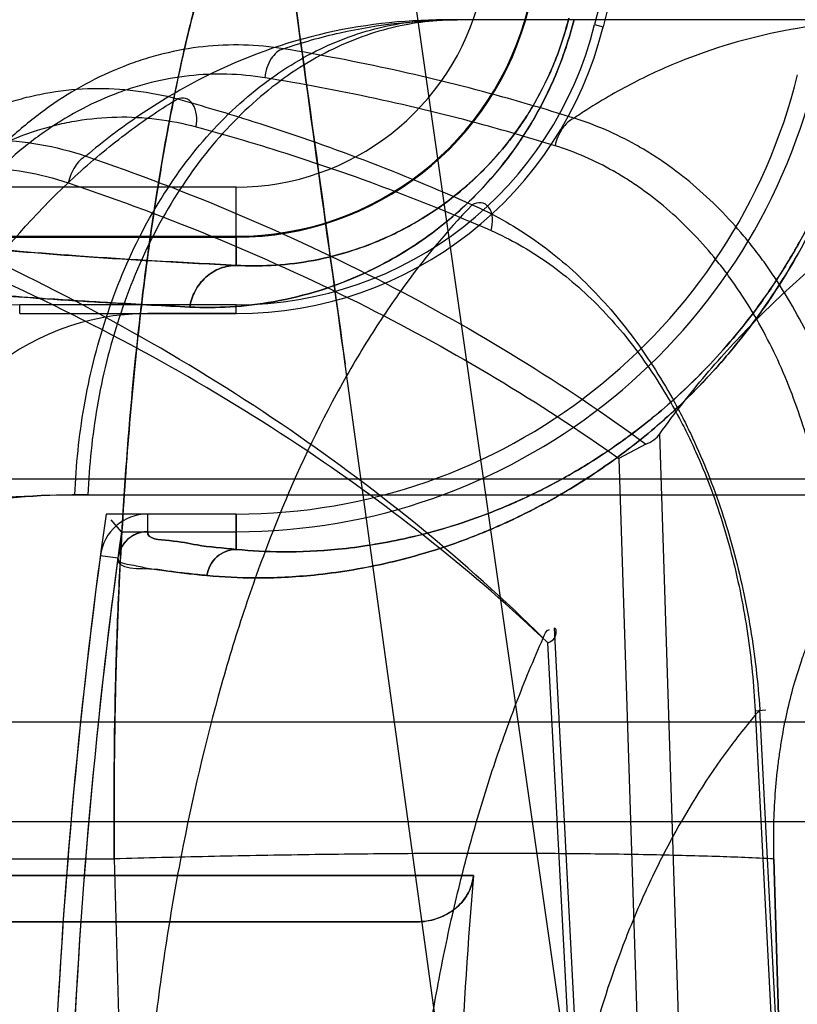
# Model space of a CAD drawing. Header units: millimetres. Extents: x 0 to 297, y 0 to 210.
# Tile 417 of 446: x 242.2617 to 242.3315, y 161.2522 to 161.3406. Entities that reach past the tile are written whole.
import ezdxf

# ---------------------------------------------------------------- set-up
doc = ezdxf.new("R2010")
doc.units = ezdxf.units.MM
doc.header["$LTSCALE"] = 16.335
doc.layers.get('0').update_dxf_attribs({"linetype": 'CONTINUOUS'})
for name, color, linetype in [('AXES_REF', 7, 'CONTINUOUS'), ('INTFCLR_1', 7, 'CONTINUOUS'), ('INTFCLR_144815', 7, 'CONTINUOUS'), ('INTFCLR_72935', 7, 'CONTINUOUS')]:
    doc.layers.add(name, color=color, linetype=linetype)

msp = doc.modelspace()

# ---------------------------------------------------------------- linework, layer by layer
at = {"color": 7, "linetype": 'Continuous'}
for radius in [8.7262453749, 8.7255, 8.6696226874]:
    msp.add_circle((241.415033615, 154.4105885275), radius, dxfattribs=at)
msp.add_arc((241.415033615, 154.4105885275), 8.64, 278.2771290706, 261.7228709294, dxfattribs=at)
at = {"layer": 'AXES_REF', "color": 9, "linetype": 'Continuous'}
msp.add_arc((241.415033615, 154.4105885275), 7.9600610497, 94.4118118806, 85.5881881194, dxfattribs=at)
at = {"layer": 'INTFCLR_1', "color": 9, "linetype": 'Continuous'}
for p, q in [((242.2811095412, 161.3255784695), (242.2535887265, 161.3255784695)), ((242.2811095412, 161.3185468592), (242.2811095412, 161.3255784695)), ((242.2523789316, 161.3210805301), (242.2811095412, 161.3210791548)), ((242.2731468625, 161.2946235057), (242.2731467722, 161.2962104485)), ((242.2811095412, 161.293034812), (242.2811095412, 161.2962104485)), ((242.2688977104, 161.2924921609), (242.2704706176, 161.2922815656)), ((242.3024022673, 161.2637564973), (242.2408329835, 161.2637564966)), ((242.0977852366, 161.2595885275), (242.2973413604, 161.2595885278))]:
    msp.add_line(p, q, dxfattribs=at)
at = {"layer": 'INTFCLR_1', "color": 6, "linetype": 'Continuous'}
for p, q in [((242.2811095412, 161.3142104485), (242.273146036, 161.3142104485)), ((242.2811095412, 161.2962104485), (242.2731468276, 161.2962104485)), ((242.2731468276, 161.2946235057), (242.2811095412, 161.2946235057))]:
    msp.add_line(p, q, dxfattribs=at)
at = {"layer": 'INTFCLR_1', "color": 9, "linetype": 'Continuous'}
for centre, radius, start, end in [((242.7832852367, 161.2235885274), 0.5439220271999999, 136.3898582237, 175.7650415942), ((242.2811095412, 161.3481563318), 0.0225778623, 270.0000000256, 346.068623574), ((242.2811095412, 161.3481563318), 0.0270771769, 270.0000000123, 346.0686236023)]:
    msp.add_arc(centre, radius, start, end, dxfattribs=at)
at = {"layer": 'INTFCLR_1', "color": 6, "linetype": 'Continuous'}
for centre, radius, start, end in [((242.7832852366, 161.2235885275), 0.5394259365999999, 137.2913519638, 169.1014109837), ((242.7832852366, 161.2235885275), 0.4834490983, 138.8345507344, 166.0686236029), ((242.2811095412, 161.3481563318), 0.0339458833, 270.0000002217, 346.0686238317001), ((242.2811095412, 161.3481563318), 0.0535328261, 269.9999999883, 346.0686236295), ((242.2811095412, 161.3481563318), 0.0519458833, 270.0000003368, 346.0686220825), ((242.2731470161, 161.2919232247), 0.0222872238, 90.0025200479, 172.3711763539), ((242.2731470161, 161.2919232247), 0.0042872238, 90.00251033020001, 172.374073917), ((242.2731470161, 161.2919232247), 0.0027002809, 90.0032602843, 172.3740664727), ((242.7832852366, 161.2235885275), 0.5189819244, 172.3704884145, 183.9851791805), ((242.7832852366, 161.2235885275), 0.5173949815, 172.3704828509, 183.9926675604), ((242.7832852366, 161.2235885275), 0.4825576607, 175.2251899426, 179.4664088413)]:
    msp.add_arc(centre, radius, start, end, dxfattribs=at)
at = {"layer": 'INTFCLR_1', "color": 9, "linetype": 'Continuous'}
for points, knots in [([(242.2769239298, 161.3148015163), (242.2781350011, 161.3147407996), (242.2806604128, 161.314752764), (242.2845898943, 161.315218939), (242.2880093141, 161.3160578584), (242.2908654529, 161.3170641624), (242.2931369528, 161.318050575), (242.2954786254, 161.3192848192), (242.2978814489, 161.3208103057), (242.3003327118, 161.3226834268), (242.3028197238, 161.3249847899), (242.3048385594, 161.3272857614), (242.3064267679, 161.3294414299), (242.3076274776, 161.3313054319), (242.3087685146, 161.3333673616), (242.309814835, 161.3356219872), (242.3107316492, 161.3380567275), (242.3112252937, 161.3397563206), (242.3114425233, 161.3406320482)], [0, 0, 0, 0, 0.0779033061, 0.1618667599, 0.253680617, 0.3034199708, 0.3562896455, 0.4126322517, 0.4733102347, 0.5389302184, 0.6105590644, 0.6906636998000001, 0.7351564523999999, 0.7824908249, 0.8330084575, 0.8864378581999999, 0.9420335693, 1, 1, 1, 1]), ([(242.2811095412, 161.318546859), (242.2821524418, 161.3184866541), (242.2843287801, 161.318481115), (242.2877190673, 161.3188605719), (242.2906736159, 161.3195667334), (242.2931431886, 161.3204222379), (242.2951094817, 161.3212642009), (242.2971363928, 161.3223209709), (242.2992184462, 161.3236305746), (242.3013429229, 161.3252418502), (242.3034998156, 161.3272252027), (242.3052503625, 161.3292103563), (242.3066278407, 161.3310715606), (242.3076689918, 161.332681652), (242.308658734, 161.3344641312), (242.3095659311, 161.3364137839), (242.3103604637, 161.3385198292), (242.3107879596, 161.3399901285), (242.3109758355, 161.3407478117)], [0, 0, 0, 0, 0.0776846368, 0.1614602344, 0.2531489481, 0.3029013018, 0.3556901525, 0.4120655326, 0.4727178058, 0.5383906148, 0.6100777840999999, 0.6902787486, 0.7347779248, 0.7821808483, 0.8327613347, 0.8862761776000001, 0.9419483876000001, 1, 1, 1, 1]), ([(242.2784752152, 161.2906853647), (242.2799169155, 161.2905446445), (242.2831328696, 161.2903924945), (242.288461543, 161.2906626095), (242.2947937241, 161.2916932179), (242.3006511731, 161.2934332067), (242.3050513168, 161.2952696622), (242.3078106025, 161.2966191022), (242.3108079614, 161.2982472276), (242.314726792, 161.3007409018), (242.3186042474, 161.3037902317), (242.3217827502, 161.3067384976), (242.3242793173, 161.3093506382), (242.3267850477, 161.3123367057), (242.3292701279, 161.3157550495), (242.331677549, 161.3196553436), (242.3339274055, 161.3240722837), (242.3358950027, 161.3289539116), (242.3369298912, 161.332417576), (242.3373720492, 161.3342000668)], [0, 0, 0, 0, 0.0546088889, 0.1211683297, 0.2007950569, 0.2959181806, 0.3507413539, 0.380380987, 0.4116808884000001, 0.4792976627, 0.5552209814, 0.5972744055, 0.6426583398, 0.6913478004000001, 0.7441210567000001, 0.8018425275, 0.8639600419, 0.9307654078, 1, 1, 1, 1]), ([(242.2811095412, 161.2930348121), (242.282476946, 161.2928964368), (242.2855273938, 161.2927370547), (242.2905853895, 161.2929775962), (242.2965987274, 161.293939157), (242.3021641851, 161.2955789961), (242.3063467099, 161.2973151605), (242.3089693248, 161.2985924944), (242.3118190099, 161.3001340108), (242.3155438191, 161.3024969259), (242.3192311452, 161.3053890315), (242.3222533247, 161.3081864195), (242.3246278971, 161.3106659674), (242.3270108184, 161.3135009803), (242.3293745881, 161.3167475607), (242.3316641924, 161.3204523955), (242.3338039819, 161.3246488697), (242.3356748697, 161.329287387), (242.3366587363, 161.3325788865), (242.337078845, 161.3342727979)], [0, 0, 0, 0, 0.054551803, 0.1210381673, 0.2006278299, 0.2957140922, 0.3505402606, 0.3802099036, 0.4114671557, 0.4791025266, 0.5550208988, 0.5971000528, 0.6424803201, 0.6911977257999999, 0.7439878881, 0.8017400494, 0.8638847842, 0.9307288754, 1, 1, 1, 1]), ([(242.2811095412, 161.3185468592), (242.2785795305, 161.3186737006), (242.2738868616, 161.3189250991), (242.2674052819, 161.3193349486), (242.2620408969, 161.3197482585), (242.2578014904, 161.3201566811), (242.2547020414, 161.3205672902), (242.2530151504, 161.3208816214), (242.2523789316, 161.3210805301)], [0, 0, 0, 0, 0.2632404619, 0.488345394, 0.6748526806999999, 0.8223794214, 0.9307304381, 1, 1, 1, 1]), ([(242.2811095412, 161.318546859), (242.2806314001, 161.3185439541), (242.2796296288, 161.3183559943), (242.2783051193, 161.3175405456), (242.277339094, 161.3162933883), (242.2770062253, 161.3152973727), (242.2769239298, 161.3148015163)], [0, 0, 0, 0, 0.236248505, 0.4913452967, 0.7516516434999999, 1, 1, 1, 1]), ([(242.2475335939, 161.3175105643), (242.2484126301, 161.317120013), (242.2500960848, 161.3168934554), (242.2524962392, 161.3165414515), (242.2548103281, 161.3162939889), (242.257504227, 161.3160383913), (242.2608205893, 161.3157696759), (242.2650786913, 161.3154689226), (242.270547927, 161.3151338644), (242.2746303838, 161.3149165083), (242.2769239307, 161.3148015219)], [0, 0, 0, 0, 0.0976424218, 0.1690009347, 0.2472990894, 0.3335584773, 0.4437851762, 0.5850020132, 0.7668876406, 1, 1, 1, 1]), ([(242.2811095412, 161.293034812), (242.2799344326, 161.2931495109), (242.2777546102, 161.2933187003), (242.2755988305, 161.2938729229), (242.273050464, 161.2939314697), (242.2731468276, 161.2946235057)], [0, 0, 0, 0, 0.4333569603, 0.7435471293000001, 1, 1, 1, 1]), ([(242.2811095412, 161.2930348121), (242.2804844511, 161.2930328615), (242.2791875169, 161.2925416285), (242.2785577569, 161.2913115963), (242.2784752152, 161.2906853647)], [0, 0, 0, 0, 0.4973921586, 1, 1, 1, 1]), ([(242.2704706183, 161.2922815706), (242.2704089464, 161.2918211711), (242.2719085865, 161.2916427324), (242.2731434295, 161.2913154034), (242.2748727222, 161.2910888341), (242.2766342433, 161.2908705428), (242.2778623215, 161.2907451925), (242.2784752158, 161.2906853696)], [0, 0, 0, 0, 0.1692720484, 0.3441949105, 0.5522383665, 0.7755946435, 1, 1, 1, 1])]:
    msp.add_open_spline(points, degree=3, knots=knots, dxfattribs=at)
at = {"layer": 'INTFCLR_1', "color": 6, "linetype": 'Continuous'}
msp.add_open_spline([(242.2973413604, 161.2595885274), (242.2979353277, 161.2595885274), (242.299104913, 161.2597708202), (242.300624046, 161.2605482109), (242.3018968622, 161.2618437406), (242.3023435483, 161.2630535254), (242.3024022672, 161.2637564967)], degree=3, knots=[0, 0, 0, 0, 0.2492807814, 0.4872369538, 0.7039441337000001, 1, 1, 1, 1], dxfattribs=at)
at = {"layer": 'INTFCLR_144815', "color": 9, "linetype": 'Continuous'}
for p, q in [((242.3784480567, 160.7740740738), (242.215237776, 161.9152143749)), ((243.3624388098, 161.3405885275), (242.2998029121, 161.3405885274)), ((242.3727039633, 160.7167535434), (242.2908841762, 161.3096670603)), ((242.3222253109, 161.2075519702), (242.3191579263, 161.3034266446)), ((242.3154821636, 161.3011941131), (242.3185364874, 161.2055885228)), ((243.4618767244, 161.2993567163), (242.1883356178, 161.2993567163)), ((242.2666078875, 161.2979436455), (243.4021428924, 161.2979436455)), ((242.3096522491, 161.2859637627), (242.3137630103, 161.2075519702)), ((242.3132465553, 161.2055885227), (242.3090987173, 161.2846398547)), ((242.3277129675, 161.2785468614), (242.3286762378, 161.2786344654)), ((242.3317940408, 161.2075519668), (242.3281339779, 161.2786410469)), ((242.3277129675, 161.2785468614), (242.3314727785, 161.2055885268)), ((242.4638268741, 161.277509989), (241.9971391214, 161.2775099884)), ((242.0061387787, 161.2685885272), (242.5178666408, 161.2685885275)), ((242.2201910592, 161.2652408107), (242.2701470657, 161.2652408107)), ((242.2701470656, 161.2652408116), (242.2709775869, 161.2351472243))]:
    msp.add_line(p, q, dxfattribs=at)
at = {"layer": 'INTFCLR_144815', "color": 6, "linetype": 'Continuous'}
for p, q in [((242.3179022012, 161.302489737), (242.3154821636, 161.3011941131)), ((242.3302908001, 161.2351472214), (242.3294059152, 161.2652414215)), ((242.3294059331, 161.2652408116), (242.3302908, 161.235147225))]:
    msp.add_line(p, q, dxfattribs=at)
at = {"layer": 'INTFCLR_144815', "color": 9, "linetype": 'Continuous'}
msp.add_arc((242.2935278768, 161.2955885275), 0.07200000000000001, 3.000000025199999, 90.0000000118, dxfattribs=at)
at = {"layer": 'INTFCLR_144815', "color": 6, "linetype": 'Continuous'}
msp.add_arc((242.3170360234, 161.3049606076), 0.0026182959, 289.3181802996, 324.1364454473, dxfattribs=at)
at = {"layer": 'INTFCLR_144815', "color": 7, "linetype": 'Continuous'}
for points, knots in [([(242.2908841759, 161.3096670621), (242.2891762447, 161.3220437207), (242.2858140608, 161.3464414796), (242.2808757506, 161.3823812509), (242.2761380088, 161.4169675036), (242.2715559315, 161.4505257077), (242.2670851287, 161.4833835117), (242.2627051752, 161.5156985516), (242.2584841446, 161.5469744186), (242.2544693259, 161.5768616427), (242.2506415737, 161.6055020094), (242.2469658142, 161.6331622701), (242.2434394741, 161.6598712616), (242.2401314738, 161.685112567), (242.237096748, 161.7084605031), (242.2344050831, 161.7293574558), (242.232024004, 161.7480229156), (242.2299576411, 161.7643877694), (242.2281356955, 161.7789755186), (242.2265350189, 161.7919388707), (242.2251223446, 161.8035209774), (242.223893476, 161.8137273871), (242.2228002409, 161.8229268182), (242.2218283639, 161.8312203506), (242.2209575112, 161.8387668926), (242.2202102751, 161.845343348), (242.2195370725, 161.8513629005), (242.2189270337, 161.8569135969), (242.2183792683, 161.8619942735), (242.2179031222, 161.8664978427), (242.2174742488, 161.8706379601), (242.2170867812, 161.8744638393), (242.2167436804, 161.8779358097), (242.2164400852, 161.881086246), (242.2161689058, 161.8839781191), (242.2159265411, 161.8866425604), (242.2157094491, 161.8891062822), (242.2155165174, 161.8913743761), (242.2153452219, 161.8934703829), (242.2152017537, 161.895300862), (242.2150780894, 161.8969488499), (242.2149653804, 161.8985238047), (242.2148633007, 161.9000341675), (242.214774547, 161.9014392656), (242.2147024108, 161.9026683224), (242.2146291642, 161.9040203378), (242.214555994, 161.9055505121), (242.2144894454, 161.9073180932), (242.2144505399, 161.90893803), (242.2144410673, 161.9104428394), (242.2144614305, 161.9117210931), (242.2145252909, 161.9130415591), (242.2146533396, 161.9140373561), (242.2148622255, 161.9152419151), (242.2152377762, 161.9152143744)], [0, 0, 0, 0, 0.0613827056, 0.1209989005, 0.1782309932, 0.2328916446, 0.2873999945, 0.3411487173, 0.3931069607, 0.4424512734, 0.4893034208, 0.5350680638, 0.5795406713, 0.6216633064, 0.6601388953, 0.6952138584, 0.7251780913, 0.7525853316, 0.7762526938, 0.7974044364, 0.8167578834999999, 0.8335772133, 0.8479106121, 0.8622726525, 0.8746020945, 0.8852327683, 0.8947906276, 0.9043604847, 0.9126674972, 0.9198966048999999, 0.9266098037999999, 0.9331167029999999, 0.9387892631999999, 0.9437506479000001, 0.9486664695, 0.9530593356, 0.9568950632, 0.9608176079, 0.9642426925, 0.9672270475, 0.9698383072, 0.9723619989, 0.9749845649, 0.9772756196, 0.9792789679, 0.981033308, 0.9839277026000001, 0.9868057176, 0.9897212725, 0.9918956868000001, 0.9941773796, 0.9960744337, 0.9981499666, 1, 1, 1, 1]), ([(242.2497344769, 161.612275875), (242.2498244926, 161.6115997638), (242.2500107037, 161.6102017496), (242.2502668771, 161.6082791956), (242.250523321, 161.606355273), (242.2507582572, 161.6045932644), (242.2510076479, 161.6027234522), (242.2512689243, 161.6007651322), (242.2515665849, 161.5985349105), (242.2518910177, 161.5961050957), (242.2522449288, 161.5934556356), (242.2526410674, 161.5904914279), (242.2530754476, 161.5872428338), (242.2535546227, 161.5836612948), (242.254086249, 161.5796901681), (242.254681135, 161.5752497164), (242.2553494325, 161.5702652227), (242.2560842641, 161.5647892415), (242.2569104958, 161.5586381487), (242.2578313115, 161.5517902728), (242.2588658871, 161.5441055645), (242.2600256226, 161.535503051), (242.261320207, 161.5259133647), (242.2627653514, 161.5152232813), (242.2643927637, 161.5032034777), (242.2662168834, 161.4897533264), (242.2682456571, 161.4748208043), (242.2704959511, 161.4582876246), (242.2729988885, 161.4399312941), (242.2758007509, 161.4194228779), (242.278942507, 161.3964744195), (242.282492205, 161.3706026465), (242.2865153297, 161.3413501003), (242.2893685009, 161.3206469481), (242.290884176, 161.3096670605)], [0, 0, 0, 0, 0.0067002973, 0.0138545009, 0.0190528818, 0.0257668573, 0.0313165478, 0.0375834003, 0.0451746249, 0.0534191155, 0.0616642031, 0.0714324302, 0.08279650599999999, 0.09386036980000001, 0.1069287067, 0.1221543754, 0.1378702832, 0.1563313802, 0.176429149, 0.1988374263, 0.2242060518, 0.2525999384, 0.2841075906, 0.3192636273, 0.3585678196, 0.4032599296, 0.4525990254, 0.5066031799, 0.5671689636, 0.6345886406, 0.7099364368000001, 0.7947030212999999, 0.8911176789, 1, 1, 1, 1])]:
    msp.add_open_spline(points, degree=3, knots=knots, dxfattribs=at)
at = {"layer": 'INTFCLR_144815', "color": 9, "linetype": 'Continuous'}
for points, knots in [([(242.2701470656, 161.2652408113), (242.2700968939, 161.2707076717), (242.2701632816, 161.2788351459), (242.2705002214, 161.2882658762), (242.2707637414, 161.29352536), (242.2712126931, 161.3010117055), (242.2719232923, 161.3094473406), (242.2729024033, 161.3176506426), (242.2735103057, 161.3220400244), (242.2744155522, 161.3280021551), (242.2756237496, 161.3345588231), (242.2771130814, 161.3407981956), (242.2779775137, 161.3440022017), (242.279194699, 161.3481638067), (242.281085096, 161.353597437), (242.2836695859, 161.3589280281), (242.2858871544, 161.3622432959), (242.2879043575, 161.3646448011), (242.2901288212, 161.366453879), (242.2922939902, 161.3673005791), (242.2932067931, 161.3674810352), (242.293528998, 161.3675235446)], [0, 0, 0, 0, 0.1506996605, 0.2239767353, 0.2601115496, 0.2958554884, 0.4307081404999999, 0.4933728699, 0.5235648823, 0.5528510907, 0.6596044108, 0.7071994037, 0.7296342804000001, 0.7510727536, 0.8267184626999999, 0.8879818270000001, 0.9137337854, 0.9364231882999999, 0.9744262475, 0.9910414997, 1, 1, 1, 1]), ([(242.2945167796, 161.3675885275), (242.2928790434, 161.3675885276), (242.2890990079, 161.3661844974), (242.2861655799, 161.3627128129), (242.2842579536, 161.3597561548), (242.2827917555, 161.3571293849), (242.2810433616, 161.3532982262), (242.2791311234, 161.3480146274), (242.2776875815, 161.3430452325), (242.2765872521, 161.3386247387), (242.2754783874, 161.3336451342), (242.2742187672, 161.3268964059), (242.2731708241, 161.3197813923), (242.2724263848, 161.3136761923), (242.2717323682, 161.3070987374), (242.2710282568, 161.2985150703), (242.2705509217, 161.2897017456), (242.2702961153, 161.2823886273), (242.2701293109, 161.2748079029), (242.2701118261, 161.2690768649), (242.2701470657, 161.2652408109)], [0, 0, 0, 0, 0.0447683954, 0.1032005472, 0.1213211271, 0.1410891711, 0.1853432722, 0.2362765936, 0.2945595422, 0.3267150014, 0.3607913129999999, 0.4340002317, 0.5143214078, 0.5573399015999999, 0.6021191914, 0.6951105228, 0.7927308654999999, 0.8433596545, 0.8951349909, 1, 1, 1, 1]), ([(242.3507997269, 161.2993567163), (242.3506257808, 161.3035968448), (242.3496713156, 161.3122297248), (242.346350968, 161.3249514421), (242.3410101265, 161.3370993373), (242.33376543, 161.3479195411), (242.3249553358, 161.3567414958), (242.3150990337, 161.3630935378), (242.3048270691, 161.3667887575), (242.2978597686, 161.3675885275), (242.2945167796, 161.3675885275)], [0, 0, 0, 0, 0.1308834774, 0.2668605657, 0.4040067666, 0.5382363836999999, 0.666176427, 0.7858622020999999, 0.8968959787, 1, 1, 1, 1]), ([(242.2666078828, 161.2979436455), (242.2667104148, 161.3005921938), (242.2672717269, 161.3059776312), (242.2692250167, 161.3139185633), (242.2723664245, 161.3215020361), (242.2766283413, 161.3282609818), (242.281817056, 161.3337797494), (242.287629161, 161.3377625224), (242.2927966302, 161.3397366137), (242.2963810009, 161.3403848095), (242.2983514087, 161.3405598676), (242.2993220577, 161.3405885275), (242.2998029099, 161.3405885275)], [0, 0, 0, 0, 0.1339492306, 0.2727111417, 0.4118952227, 0.5469808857, 0.6743350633, 0.7920383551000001, 0.9000813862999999, 0.9509592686, 0.9756993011, 1, 1, 1, 1]), ([(242.2998029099, 161.3405885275), (242.2960260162, 161.3405885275), (242.2883491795, 161.3397061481), (242.280169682, 161.3365979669), (242.2750067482, 161.3337115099), (242.2715750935, 161.33152199), (242.2691389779, 161.3296651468), (242.2675935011, 161.3283619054)], [0, 0, 0, 0, 0.3224796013, 0.6526157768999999, 0.7390842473, 0.8273898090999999, 1, 1, 1, 1]), ([(242.3009502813, 161.3405885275), (242.2999809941, 161.3405885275), (242.2980035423, 161.3404704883), (242.293949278, 161.3397365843), (242.2887845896, 161.3377623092), (242.2829768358, 161.3337793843), (242.2777918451, 161.3282605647), (242.2735331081, 161.3215016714), (242.2703940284, 161.3139183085), (242.2684421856, 161.3059774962), (242.2678812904, 161.300592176), (242.2677788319, 161.2979436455)], [0, 0, 0, 0, 0.0489996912, 0.09985824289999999, 0.2078673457, 0.3255494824, 0.4528998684, 0.5879993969, 0.7272116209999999, 0.8660105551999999, 1, 1, 1, 1]), ([(242.2853607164, 161.3379980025), (242.2870195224, 161.3385705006), (242.2921107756, 161.3400183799), (242.2974209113, 161.3405885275), (242.3009502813, 161.3405885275)], [0, 0, 0, 0, 0.3320886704, 1, 1, 1, 1]), ([(242.3407972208, 161.3405885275), (242.3374884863, 161.3405885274), (242.3308707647, 161.34003565), (242.3228419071, 161.3377754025), (242.3175177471, 161.3353622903), (242.3145166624, 161.3337185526), (242.3127455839, 161.3326279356), (242.3117308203, 161.3319533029), (242.3114472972, 161.3317608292)], [0, 0, 0, 0, 0.3192726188, 0.6368806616, 0.7993954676, 0.8824224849, 0.9669332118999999, 1, 1, 1, 1]), ([(242.2853607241, 161.3379978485), (242.2829812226, 161.3383829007), (242.2792972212, 161.3384770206), (242.2751091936, 161.3377252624), (242.272744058, 161.3370567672), (242.2691916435, 161.3357976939), (242.265809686, 161.3339434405), (242.2627278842, 161.3316303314), (242.2606821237, 161.3299076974), (242.2582669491, 161.3275091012), (242.2560846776, 161.3248419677), (242.2544649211, 161.3225419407), (242.252129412, 161.3188644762), (242.2502095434, 161.314874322), (242.2487096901, 161.3106968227), (242.2478019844, 161.3077910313), (242.2465155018, 161.3025606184), (242.2459547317, 161.2979487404), (242.2458181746, 161.2948618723)], [0, 0, 0, 0, 0.1098685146, 0.1653265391, 0.1935295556, 0.2218009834, 0.3370645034, 0.3670847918, 0.397439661, 0.4588941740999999, 0.5219269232, 0.5542432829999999, 0.5870709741, 0.7204576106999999, 0.7546908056, 0.7893863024, 0.8591629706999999, 1, 1, 1, 1]), ([(242.2853607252, 161.3379978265), (242.2848997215, 161.3378894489), (242.2842710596, 161.3372791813), (242.2838265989, 161.3363006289), (242.2836945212, 161.3356981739), (242.283661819, 161.3353967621)], [0, 0, 0, 0, 0.4376106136, 0.7198416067, 1, 1, 1, 1]), ([(242.3114472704, 161.3317607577), (242.3093297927, 161.3324323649), (242.3007543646, 161.3349798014), (242.291994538, 161.3369032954), (242.2853607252, 161.3379978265)], [0, 0, 0, 0, 0.2483454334, 1, 1, 1, 1]), ([(242.283661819, 161.3353967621), (242.2814226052, 161.3357587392), (242.2779546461, 161.3358455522), (242.2740117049, 161.335137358), (242.2717830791, 161.3345073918), (242.2684324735, 161.3333215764), (242.2652417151, 161.3315747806), (242.2623302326, 161.3293979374), (242.2603960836, 161.3277758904), (242.258111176, 161.3255171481), (242.2560430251, 161.3230063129), (242.2545065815, 161.3208404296), (242.2522889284, 161.3173775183), (242.25045834, 161.3136206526), (242.249021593, 161.309685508), (242.2481490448, 161.3069488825), (242.2469051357, 161.3020230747), (242.2463449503, 161.2976776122), (242.2461937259, 161.2947676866)], [0, 0, 0, 0, 0.1096189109, 0.1650089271, 0.1931906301, 0.2214485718, 0.3367240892, 0.3667609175, 0.3971372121, 0.4586431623, 0.5217283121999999, 0.5540726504, 0.5869294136, 0.7204219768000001, 0.7546742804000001, 0.7893855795, 0.8591827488, 1, 1, 1, 1]), ([(242.3097483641, 161.3292844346), (242.3076304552, 161.3299427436), (242.2990505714, 161.3324404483), (242.2902930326, 161.3343245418), (242.283661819, 161.3353967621)], [0, 0, 0, 0, 0.2482161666, 1, 1, 1, 1]), ([(242.2346272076, 161.2904578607), (242.2346913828, 161.2936902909), (242.2351641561, 161.2985226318), (242.2364019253, 161.304013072), (242.2372984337, 161.3070601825), (242.2387962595, 161.3114287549), (242.2407568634, 161.3155940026), (242.2431828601, 161.3194088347), (242.2448719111, 161.3217838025), (242.2471606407, 161.3245181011), (242.2497073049, 161.3269411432), (242.251869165, 161.3286537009), (242.2551372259, 161.3309287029), (242.2587421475, 161.3326680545), (242.2625035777, 161.3337179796), (242.2650173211, 161.3342296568), (242.2694821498, 161.3346494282), (242.2733479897, 161.3341610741), (242.275812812, 161.3334944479)], [0, 0, 0, 0, 0.1415064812, 0.2113104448, 0.2461202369, 0.280468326, 0.4134509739, 0.4460433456, 0.4782975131, 0.5409537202, 0.6017877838, 0.6317837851, 0.6615815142, 0.7760743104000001, 0.8042398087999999, 0.8324475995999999, 0.8882424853, 1, 1, 1, 1]), ([(242.2267836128, 161.2126538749), (242.2270221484, 161.2164185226), (242.2274777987, 161.2220401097), (242.2282826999, 161.2294710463), (242.2291978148, 161.2366921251), (242.2305528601, 161.2454619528), (242.2325279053, 161.2556619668), (242.234466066, 161.2638869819), (242.235979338, 161.269481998), (242.2368785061, 161.2725949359), (242.2382260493, 161.2770660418), (242.240361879, 161.2834822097), (242.243526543, 161.2915983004), (242.2464092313, 161.2979378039), (242.2485541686, 161.3021317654), (242.2497955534, 161.3044213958), (242.2516255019, 161.3076687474), (242.254450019, 161.3122362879), (242.2596742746, 161.3194561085), (242.2647367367, 161.3249820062), (242.2693887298, 161.3289700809), (242.272228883, 161.3311768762), (242.2744009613, 161.3326379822), (242.2758127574, 161.3334944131)], [0, 0, 0, 0, 0.0839822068, 0.1255314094, 0.166399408, 0.2460266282, 0.3230456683, 0.3976498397, 0.43409919, 0.4520761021, 0.4697861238, 0.5380636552, 0.6025619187, 0.6636457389, 0.6930137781, 0.7074212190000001, 0.7216279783, 0.7760004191, 0.8268564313, 0.9199491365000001, 0.9418203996, 0.9632373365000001, 1, 1, 1, 1]), ([(242.2775117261, 161.3309834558), (242.2775668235, 161.3313425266), (242.2775846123, 161.3320551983), (242.2773057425, 161.3330223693), (242.276600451, 161.3336338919), (242.2760388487, 161.3335796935), (242.2758128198, 161.3334944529)], [0, 0, 0, 0, 0.2980497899, 0.5782504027, 0.8018042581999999, 1, 1, 1, 1]), ([(242.2758128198, 161.3334944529), (242.2780894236, 161.3328640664), (242.2870853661, 161.3301932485), (242.2958844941, 161.3268556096), (242.3022941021, 161.3239897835)], [0, 0, 0, 0, 0.2517502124, 1, 1, 1, 1]), ([(242.238442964, 161.2903636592), (242.2385347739, 161.2934196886), (242.2390238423, 161.2979848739), (242.2402341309, 161.3031683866), (242.2411026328, 161.306044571), (242.2425455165, 161.3101679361), (242.2444212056, 161.3140970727), (242.2467295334, 161.3176966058), (242.2483344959, 161.3199367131), (242.2505058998, 161.3225148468), (242.2529169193, 161.3248005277), (242.2549616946, 161.3264157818), (242.2580485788, 161.3285591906), (242.2614486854, 161.3302005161), (242.2649954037, 161.3311912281), (242.2673621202, 161.3316740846), (242.2715608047, 161.3320707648), (242.27519594, 161.3316117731), (242.2775117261, 161.3309834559)], [0, 0, 0, 0, 0.1417199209, 0.211646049, 0.2465180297, 0.2809284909, 0.4141483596, 0.4467938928, 0.4790964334, 0.5418307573, 0.6027188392, 0.6327299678, 0.6625316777, 0.7769212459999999, 0.8050295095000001, 0.8331654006, 0.8887756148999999, 1, 1, 1, 1]), ([(242.3114472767, 161.3317607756), (242.3110137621, 161.3315843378), (242.3104442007, 161.3310110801), (242.3099664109, 161.3301011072), (242.309802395, 161.3295571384), (242.3097483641, 161.3292844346)], [0, 0, 0, 0, 0.4541483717, 0.7302487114, 1, 1, 1, 1]), ([(242.3384721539, 161.2879979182), (242.3383626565, 161.2904721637), (242.3378776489, 161.2953823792), (242.3365819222, 161.3014004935), (242.3351255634, 161.3060407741), (242.3334193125, 161.3104682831), (242.3313128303, 161.3146547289), (242.3291074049, 161.3180435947), (242.3277596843, 161.3198709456), (242.325706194, 161.3224345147), (242.3230509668, 161.3251429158), (242.3200918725, 161.3274275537), (242.3183475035, 161.3285830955), (242.3157200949, 161.3301430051), (242.3133736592, 161.3311649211), (242.3114472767, 161.3317607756)], [0, 0, 0, 0, 0.136064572, 0.2704402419, 0.3373865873, 0.4030840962, 0.530994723, 0.593873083, 0.625029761, 0.6556978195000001, 0.774325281, 0.8321207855, 0.8608246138, 0.8892201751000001, 1, 1, 1, 1]), ([(242.2775117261, 161.3309834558), (242.2797878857, 161.3303657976), (242.2887777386, 161.3277502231), (242.2975782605, 161.3244796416), (242.3039930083, 161.3216688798)], [0, 0, 0, 0, 0.2519199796, 1, 1, 1, 1]), ([(242.2218674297, 161.2830826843), (242.221998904, 161.2865034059), (242.2225797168, 161.2916176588), (242.2239666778, 161.2974284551), (242.2249605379, 161.3006696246), (242.2266217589, 161.3053492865), (242.2291297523, 161.3105400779), (242.2327824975, 161.3158667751), (242.2358435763, 161.3194449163), (242.2392147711, 161.322573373), (242.2422722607, 161.3247821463), (242.2448394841, 161.3262746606), (242.2474448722, 161.327557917), (242.2508131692, 161.3288042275), (242.2543107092, 161.3295419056), (242.2571345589, 161.329807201), (242.2599555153, 161.3298577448), (242.2634870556, 161.3295140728), (242.2662412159, 161.3288136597), (242.2675935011, 161.3283619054)], [0, 0, 0, 0, 0.1377789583, 0.206061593, 0.2402336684, 0.2741707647, 0.4059257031, 0.4705534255, 0.5337519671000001, 0.5950390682, 0.6552457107, 0.6851158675, 0.7144741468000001, 0.7720589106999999, 0.8291580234, 0.8577649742, 0.886116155, 0.9426164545, 1, 1, 1, 1]), ([(242.3347032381, 161.2879037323), (242.334633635, 161.2902475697), (242.3342432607, 161.2948964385), (242.3330958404, 161.3005991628), (242.3317778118, 161.304992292), (242.3302215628, 161.3091776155), (242.3282822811, 161.3131346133), (242.3262396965, 161.3163379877), (242.3249889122, 161.3180639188), (242.3230821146, 161.3204842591), (242.3206079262, 161.323040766), (242.3178438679, 161.3251972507), (242.3162128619, 161.3262874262), (242.3137541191, 161.3277597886), (242.311554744, 161.328723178), (242.3097483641, 161.3292844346)], [0, 0, 0, 0, 0.1369216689, 0.2717695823, 0.338828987, 0.4045662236, 0.532378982, 0.5951349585, 0.6262153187, 0.6568011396, 0.775053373, 0.8326460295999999, 0.861249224, 0.8895477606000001, 1, 1, 1, 1]), ([(242.2675935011, 161.3283619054), (242.2671956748, 161.3281568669), (242.2666841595, 161.3275955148), (242.2662326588, 161.3267251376), (242.2660659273, 161.3262118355), (242.2660067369, 161.3259535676)], [0, 0, 0, 0, 0.4552778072, 0.7304648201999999, 1, 1, 1, 1]), ([(242.2675935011, 161.3283619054), (242.2767910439, 161.3252142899), (242.2942860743, 161.3178447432), (242.3104990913, 161.3079350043), (242.3179021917, 161.3024897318)], [0, 0, 0, 0, 0.514044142, 1, 1, 1, 1]), ([(242.222442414, 161.2829884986), (242.2226153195, 161.2862439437), (242.2232293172, 161.291105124), (242.224606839, 161.2966234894), (242.2255809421, 161.2996992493), (242.2271990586, 161.3041367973), (242.229615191, 161.3090557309), (242.2331087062, 161.3141035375), (242.2360267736, 161.3174911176), (242.2392298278, 161.3204538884), (242.2421297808, 161.3225459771), (242.2445617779, 161.3239592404), (242.247025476, 161.3251747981), (242.250206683, 161.3263561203), (242.2535080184, 161.3270558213), (242.2561704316, 161.3273099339), (242.2588262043, 161.3273603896), (242.2621480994, 161.3270412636), (242.2647368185, 161.3263796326), (242.2660067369, 161.3259535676)], [0, 0, 0, 0, 0.1383967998, 0.2069534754, 0.2412534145, 0.2753102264, 0.4074740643, 0.4722508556, 0.535550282, 0.5968850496, 0.6570763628, 0.6869117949, 0.7162142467, 0.7736285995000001, 0.8304669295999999, 0.8589069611, 0.8870712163, 0.9431353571, 1, 1, 1, 1]), ([(242.2660067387, 161.3259535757), (242.2751951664, 161.3228705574), (242.2923558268, 161.3157952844), (242.3083086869, 161.3062900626), (242.3154825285, 161.3011943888)], [0, 0, 0, 0, 0.5241312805, 1, 1, 1, 1]), ([(242.302294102, 161.3239897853), (242.2999750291, 161.3215796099), (242.2966631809, 161.3175410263), (242.2932038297, 161.3123449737), (242.2911993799, 161.3089825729), (242.288111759, 161.3033921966), (242.284937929, 161.2963700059), (242.2822542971, 161.288953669), (242.2807853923, 161.2843742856), (242.2786075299, 161.2769834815), (242.2765150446, 161.2679532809), (242.274925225, 161.2586560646), (242.2741293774, 161.2530619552), (242.2730484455, 161.2443135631), (242.2719981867, 161.2308347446), (242.2718447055, 161.2187726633), (242.2719572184, 161.2126538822)], [0, 0, 0, 0, 0.0850352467, 0.1321993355, 0.1586374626, 0.184533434, 0.2945491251, 0.3540148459, 0.3850058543, 0.4168022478, 0.5498956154, 0.6203095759, 0.6565717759, 0.6935412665, 0.8444107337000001, 1, 1, 1, 1]), ([(242.3039930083, 161.3216688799), (242.3040853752, 161.3220310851), (242.3041709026, 161.3227417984), (242.303944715, 161.3237655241), (242.3031040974, 161.3242973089), (242.3025354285, 161.3241168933), (242.3022941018, 161.323989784)], [0, 0, 0, 0, 0.2971803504, 0.5669531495, 0.7831511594, 1, 1, 1, 1]), ([(242.3022941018, 161.323989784), (242.3041579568, 161.3231829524), (242.306857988, 161.3216601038), (242.3101617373, 161.3191489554), (242.3125428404, 161.3169864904), (242.3147811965, 161.3145861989), (242.3175820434, 161.3110770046), (242.3197176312, 161.3077048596), (242.3213230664, 161.3046482), (242.322349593, 161.3025334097), (242.3239906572, 161.2987151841), (242.3254947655, 161.2941639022), (242.3266359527, 161.289481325), (242.3275456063, 161.2847019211), (242.3279658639, 161.2810698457), (242.3281339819, 161.2786410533)], [0, 0, 0, 0, 0.111371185, 0.1685828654, 0.2273923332, 0.2875095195, 0.3483614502, 0.4734187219, 0.5055197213, 0.537687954, 0.6022990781, 0.7333000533, 0.7998957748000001, 0.8664964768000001, 1, 1, 1, 1]), ([(242.3039930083, 161.3216688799), (242.3057367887, 161.3209048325), (242.3082611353, 161.3194632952), (242.3113398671, 161.3170831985), (242.3135553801, 161.3150336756), (242.3156350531, 161.3127594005), (242.3182309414, 161.3094294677), (242.3201977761, 161.3062286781), (242.3216696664, 161.3033288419), (242.3226104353, 161.3013198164), (242.3241081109, 161.2976868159), (242.3254597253, 161.2933547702), (242.3264677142, 161.2888969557), (242.3272561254, 161.284333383), (242.3275922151, 161.2808658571), (242.3277129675, 161.2785468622)], [0, 0, 0, 0, 0.1105823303, 0.1674153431, 0.2258611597, 0.2856450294, 0.3462207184, 0.4709151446, 0.5029696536, 0.5351116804, 0.5997423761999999, 0.7310957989, 0.7980420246, 0.8651201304, 1, 1, 1, 1]), ([(242.308676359, 161.2850665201), (242.3016998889, 161.2919675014), (242.2858865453, 161.3048371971), (242.2681527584, 161.3148411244), (242.2586888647, 161.319275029)], [0, 0, 0, 0, 0.4842558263, 1, 1, 1, 1]), ([(242.3090989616, 161.2846400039), (242.3024243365, 161.290969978), (242.2869650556, 161.3031850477), (242.2697280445, 161.3127104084), (242.2602756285, 161.3170484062)], [0, 0, 0, 0, 0.4693497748, 1, 1, 1, 1]), ([(242.329405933, 161.2652408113), (242.3293525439, 161.2670625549), (242.3293977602, 161.2697792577), (242.3296800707, 161.2729192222), (242.3299045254, 161.2746708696), (242.3302920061, 161.2771822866), (242.3309137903, 161.2800114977), (242.3317599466, 161.2827215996), (242.3322886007, 161.2841790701), (242.3330940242, 161.28620158), (242.3341762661, 161.2884146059), (242.335456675, 161.2904456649), (242.3362102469, 161.2915030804), (242.3373220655, 161.2929447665), (242.3391066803, 161.2948540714), (242.3413652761, 161.2965616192), (242.3432415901, 161.2976105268), (242.345120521, 161.2984441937), (242.3470820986, 161.2990062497), (242.3500886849, 161.2994415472), (242.3532060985, 161.2993276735), (242.3568002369, 161.2984711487), (242.3590822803, 161.2975613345), (242.3605928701, 161.2968131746), (242.3616233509, 161.2962600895), (242.3633312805, 161.2952344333), (242.3647112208, 161.2942333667), (242.365575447, 161.2935377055)], [0, 0, 0, 0, 0.0896826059, 0.1334362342, 0.1550871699, 0.1765701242, 0.2584800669, 0.2972781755, 0.316210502, 0.3347560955, 0.4044043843, 0.4369852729, 0.4528107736, 0.4682811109, 0.5265679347, 0.5807910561, 0.6068375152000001, 0.632205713, 0.6818280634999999, 0.7065759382, 0.7815920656, 0.8333692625, 0.8878697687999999, 0.9020199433, 0.9163181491, 0.9454073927, 1, 1, 1, 1]), ([(242.2218674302, 161.2830826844), (242.2234217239, 161.2843016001), (242.2267679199, 161.2867044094), (242.2319585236, 161.289762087), (242.2365202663, 161.2919248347), (242.2401480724, 161.2933689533), (242.2457882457, 161.2953347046), (242.2545871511, 161.2973800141), (242.2625892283, 161.2979436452), (242.2666078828, 161.2979436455)], [0, 0, 0, 0, 0.1234078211, 0.2570125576, 0.3758298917, 0.4384281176, 0.5008929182, 0.748925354, 1, 1, 1, 1]), ([(242.2677788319, 161.2979436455), (242.2640214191, 161.2979436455), (242.2584209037, 161.2975747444), (242.2511155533, 161.2962850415), (242.2475681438, 161.2953807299), (242.2458181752, 161.2948618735)], [0, 0, 0, 0, 0.5068140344, 0.7538009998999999, 1, 1, 1, 1]), ([(242.3281339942, 161.278641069), (242.3276298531, 161.2780553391), (242.3266598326, 161.2768824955), (242.3238438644, 161.2732096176), (242.3209058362, 161.2685399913), (242.3183997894, 161.2635372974), (242.3170411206, 161.2604742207), (242.315049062, 161.2555825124), (242.3131200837, 161.2495624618), (242.3116556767, 161.2433303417), (242.3109275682, 161.2395956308), (242.3099449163, 161.2337764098), (242.3089962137, 161.224789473), (242.3088791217, 161.216732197), (242.3089960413, 161.2126538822)], [0, 0, 0, 0, 0.0330260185, 0.0650214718, 0.1977633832, 0.2678561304, 0.3040333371, 0.3409350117, 0.4935538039, 0.5734544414, 0.6144424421, 0.6561400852, 0.8256420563, 1, 1, 1, 1]), ([(242.3294059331, 161.2652408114), (242.3276693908, 161.2653249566), (242.3238989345, 161.2654697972), (242.3178263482, 161.2656186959), (242.310966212, 161.2657100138), (242.3034460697, 161.2657395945), (242.2954265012, 161.2657059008), (242.2870900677, 161.2656102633), (242.2786278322, 161.2654566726), (242.2729666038, 161.2653183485), (242.2701470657, 161.2652408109)], [0, 0, 0, 0, 0.08799942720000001, 0.1909748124, 0.3074539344, 0.4352544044, 0.5716103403, 0.7133695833, 0.8572331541, 1, 1, 1, 1])]:
    msp.add_open_spline(points, degree=3, knots=knots, dxfattribs=at)
at = {"layer": 'INTFCLR_144815', "color": 6, "linetype": 'Continuous'}
for points, knots in [([(242.2935290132, 161.3675234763), (242.2945807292, 161.3675100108), (242.2966832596, 161.3674317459), (242.2999639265, 161.3671531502), (242.3035204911, 161.3666687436), (242.3075109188, 161.3658904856), (242.3119138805, 161.3647324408), (242.3166135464, 161.3631341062), (242.3214101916, 161.3610875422), (242.3261380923, 161.3586269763), (242.3307247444, 161.3557820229), (242.3351361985, 161.3525573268), (242.339388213, 161.3489298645), (242.3433795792, 161.34497012), (242.3471705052, 161.3406008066), (242.3506615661, 161.3359198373), (242.3538561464, 161.3308942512), (242.3566728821, 161.3256604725), (242.3591271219, 161.320216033), (242.361210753, 161.3145785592), (242.3628897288, 161.3088925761), (242.3641495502, 161.303375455), (242.3650188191, 161.298280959), (242.3654180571, 161.2950531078), (242.3655751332, 161.2935379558)], [0, 0, 0, 0, 0.0278776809, 0.0557399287, 0.08723556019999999, 0.1229672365, 0.1634315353, 0.2078104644, 0.2544177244, 0.301516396, 0.3489413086, 0.3973369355, 0.4462084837, 0.4969436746, 0.5462080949, 0.5993974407, 0.6515652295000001, 0.7039026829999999, 0.756797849, 0.809722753, 0.8630778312, 0.9138226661, 0.9596261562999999, 1, 1, 1, 1]), ([(242.3191579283, 161.3034266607), (242.3204695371, 161.305239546), (242.3232164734, 161.3087576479), (242.3277231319, 161.3136937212), (242.3326463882, 161.3182907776), (242.3380344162, 161.3225468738), (242.3439366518, 161.3264441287), (242.3481383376, 161.3287288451), (242.3503153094, 161.3297981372)], [0, 0, 0, 0, 0.1628298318, 0.3244460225, 0.485909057, 0.652460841, 0.8235038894, 1, 1, 1, 1]), ([(242.3090987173, 161.2846398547), (242.3093075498, 161.2847674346), (242.3098150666, 161.2848922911), (242.3099487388, 161.28596916), (242.3096522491, 161.2859637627)], [0, 0, 0, 0, 0.4521306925, 1, 1, 1, 1]), ([(242.2961785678, 161.2126538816), (242.2961103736, 161.2150095), (242.2960514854, 161.2197110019), (242.296199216, 161.2267391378), (242.2965855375, 161.233705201), (242.2972120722, 161.2405872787), (242.2980803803, 161.2473661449), (242.299193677, 161.254028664), (242.3005548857, 161.260553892), (242.302169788, 161.2669327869), (242.3040452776, 161.2731523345), (242.3061912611, 161.2792037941), (242.3078162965, 161.2831364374), (242.3086763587, 161.2850665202)], [0, 0, 0, 0, 0.09544020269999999, 0.1903798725, 0.2846433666, 0.3779344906, 0.4701898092, 0.5613594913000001, 0.6514315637, 0.7400675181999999, 0.8277651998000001, 0.9144240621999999, 1, 1, 1, 1])]:
    msp.add_open_spline(points, degree=3, knots=knots, dxfattribs=at)
msp.add_open_spline([(242.3086763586, 161.2850665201), (242.3088051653, 161.2853555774), (242.3089280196, 161.285821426), (242.3092444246, 161.2858271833)], degree=3, dxfattribs=at)
at = {"layer": 'INTFCLR_72935', "color": 9, "linetype": 'Continuous'}
for p, q in [((242.3132926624, 161.3401731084), (242.3140568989, 161.3399835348)), ((242.2811095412, 161.3211563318), (242.2811095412, 161.3185468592)), ((242.261650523, 161.3142104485), (242.261650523, 161.3149978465)), ((242.2811095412, 161.3142104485), (242.2811095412, 161.3149978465)), ((242.2811095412, 161.2962104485), (242.2811095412, 161.2930348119)), ((242.2408329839, 161.2637565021), (242.3024022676, 161.2637565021)), ((242.2973413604, 161.2595885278), (242.0977418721, 161.2595885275))]:
    msp.add_line(p, q, dxfattribs=at)
at = {"layer": 'INTFCLR_72935', "color": 6, "linetype": 'Continuous'}
for p, q in [((242.2521524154, 161.3211570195), (242.2811095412, 161.3211563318)), ((242.2811095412, 161.3149978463), (242.261650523, 161.3149978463)), ((242.261650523, 161.3142104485), (242.2811095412, 161.3142104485)), ((242.2811095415, 161.296210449), (242.2694094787, 161.296210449)), ((242.2707897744, 161.2946235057), (242.2698690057, 161.2956814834)), ((242.2707897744, 161.2946235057), (242.2811095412, 161.2946235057))]:
    msp.add_line(p, q, dxfattribs=at)
at = {"layer": 'INTFCLR_72935', "color": 9, "linetype": 'Continuous'}
msp.add_arc((242.7832852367, 161.2235885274), 0.5439220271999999, 136.3898582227, 175.7650415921, dxfattribs=at)
at = {"layer": 'INTFCLR_72935', "color": 6, "linetype": 'Continuous'}
for centre, radius, start, end in [((242.7832852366, 161.2235885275), 0.5394259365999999, 136.8471002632, 169.5793628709), ((242.7832852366, 161.2235885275), 0.4842364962, 138.8345507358, 166.0686236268), ((242.7832852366, 161.2235885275), 0.4834490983, 138.8345508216, 166.0686234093), ((242.2811095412, 161.3481563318), 0.027, 270.000000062, 346.0686233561), ((242.2811095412, 161.3481563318), 0.0331584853, 270.0000000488, 346.0686234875), ((242.2811095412, 161.3481563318), 0.0339458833, 270.0000005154, 346.0686265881), ((242.2811095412, 161.3481563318), 0.0535328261, 269.9999999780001, 346.0686236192), ((242.2811095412, 161.3481563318), 0.0519458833, 270.0000003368, 346.0686220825), ((242.261650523, 161.3052104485), 0.009787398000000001, 89.9999998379, 171.1068509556), ((242.7832852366, 161.2235885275), 0.5189819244, 171.9561172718, 183.9851791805), ((242.7832852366, 161.2235885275), 0.5173949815, 172.1087359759, 183.986556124), ((242.7832852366, 161.2235885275), 0.4825576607, 175.2251899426, 179.4663576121)]:
    msp.add_arc(centre, radius, start, end, dxfattribs=at)
at = {"layer": 'INTFCLR_72935', "color": 9, "linetype": 'Continuous'}
for points, knots in [([(242.311442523, 161.340632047), (242.3112271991, 161.3397640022), (242.3107350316, 161.3380661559), (242.3098195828, 161.3356329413), (242.3087731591, 161.3333768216), (242.307634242, 161.3313169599), (242.3064386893, 161.3294589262), (242.3048481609, 161.327297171), (242.3031796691, 161.3253938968), (242.3014663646, 161.3237319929), (242.2998502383, 161.3223132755), (242.2971562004, 161.3202592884), (242.2939773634, 161.3184142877), (242.2908479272, 161.3170567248), (242.2879964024, 161.3160546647), (242.2845830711, 161.3152178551), (242.2806580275, 161.314752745), (242.2781345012, 161.3147408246), (242.2769239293, 161.3148015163)], [0, 0, 0, 0, 0.0574620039, 0.1134387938, 0.166877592, 0.2171065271, 0.2645507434, 0.3087290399, 0.3894613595, 0.4267760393, 0.4620386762, 0.5275743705, 0.6441857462, 0.6969909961, 0.7465939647, 0.8382414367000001, 0.9221232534, 1, 1, 1, 1]), ([(242.3109758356, 161.3407478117), (242.3107895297, 161.3399967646), (242.3103632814, 161.3385279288), (242.3095701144, 161.3364233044), (242.3086627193, 161.3344723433), (242.3076749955, 161.3326917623), (242.3066379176, 161.3310863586), (242.3052585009, 161.3292197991), (242.3038114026, 161.3275776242), (242.3023256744, 161.3261451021), (242.3009244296, 161.3249231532), (242.2985897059, 161.3231566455), (242.2958368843, 161.3215744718), (242.2931279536, 161.3204161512), (242.2906624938, 161.3195639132), (242.287713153, 161.3188597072), (242.2843267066, 161.3184811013), (242.282152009, 161.3184866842), (242.2811095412, 161.318546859)], [0, 0, 0, 0, 0.05754868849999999, 0.1136049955, 0.1671124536, 0.2174228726, 0.2649197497, 0.3091465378, 0.3899516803, 0.4273016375, 0.4625873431, 0.5281651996, 0.6447842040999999, 0.6975091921, 0.7471243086, 0.8386489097, 0.9223420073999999, 1, 1, 1, 1]), ([(242.3373720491, 161.3342000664), (242.3369260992, 161.3324022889), (242.335889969, 161.3289395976), (242.333916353, 161.3240484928), (242.3316689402, 161.3196393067), (242.3292500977, 161.3157247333), (242.3267629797, 161.3123083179), (242.3235558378, 161.3084918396), (242.3202672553, 161.3052425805), (242.3169526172, 161.3024911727), (242.3138897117, 161.3002097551), (242.3101757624, 161.2978426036), (242.3058377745, 161.2955985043), (242.3006580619, 161.2934348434), (242.2947861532, 161.2916909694), (242.288449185, 161.2906613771), (242.2831251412, 161.2903927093), (242.2799143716, 161.2905448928), (242.2784752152, 161.2906853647)], [0, 0, 0, 0, 0.06983020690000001, 0.1360165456, 0.1985856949, 0.2561722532, 0.3093207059, 0.3577512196, 0.4440024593, 0.4831205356, 0.5200948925, 0.5879287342, 0.6488908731, 0.7039975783, 0.7993757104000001, 0.8790225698, 0.9454860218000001, 1, 1, 1, 1]), ([(242.337078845, 161.3342727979), (242.3366550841, 161.3325643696), (242.335670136, 161.3292738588), (242.3337935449, 161.3246265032), (242.3316562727, 161.3204376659), (242.329355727, 161.3167191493), (242.3269902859, 161.3134745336), (242.3239400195, 161.3098509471), (242.320812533, 161.3067670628), (242.3176605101, 161.3041568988), (242.3147478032, 161.3019933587), (242.3112170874, 161.2997501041), (242.3070930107, 161.2976256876), (242.3021707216, 161.2955804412), (242.2965914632, 161.2939370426), (242.2905736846, 161.2929764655), (242.2855200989, 161.2927372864), (242.2824745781, 161.2928967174), (242.2811095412, 161.2930348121)], [0, 0, 0, 0, 0.0698671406, 0.1360883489, 0.1986819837, 0.256292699, 0.3094735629, 0.3579124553, 0.4441892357, 0.4833221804, 0.5202930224, 0.5881501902, 0.6490914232, 0.7042036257, 0.7995434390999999, 0.8791525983, 0.9455413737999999, 1, 1, 1, 1]), ([(242.2521524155, 161.3211570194), (242.2527382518, 161.3209419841), (242.2543641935, 161.3206234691), (242.2573977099, 161.3201997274), (242.2616438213, 161.3197823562), (242.2670806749, 161.3193566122), (242.2737025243, 161.3189352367), (242.2785107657, 161.3186771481), (242.2811095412, 161.3185468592)], [0, 0, 0, 0, 0.0643186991, 0.1696597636, 0.3161923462, 0.5037165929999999, 0.7318187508, 1, 1, 1, 1]), ([(242.2769239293, 161.3148015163), (242.2770062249, 161.3152973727), (242.2773390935, 161.3162933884), (242.2783051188, 161.3175405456), (242.2796296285, 161.3183559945), (242.2806314, 161.3185439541), (242.2811095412, 161.318546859)], [0, 0, 0, 0, 0.2483483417, 0.5086546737, 0.7637514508, 1, 1, 1, 1]), ([(242.2769239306, 161.3148015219), (242.2745768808, 161.3149191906), (242.2704257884, 161.315140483), (242.2648861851, 161.3154814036), (242.2606168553, 161.3157850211), (242.2573094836, 161.3160553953), (242.254634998, 161.3163118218), (242.2523586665, 161.3165586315), (242.2500177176, 161.3169055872), (242.2483876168, 161.3171311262), (242.2475335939, 161.3175105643)], [0, 0, 0, 0, 0.2385485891, 0.4219732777, 0.5633764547, 0.6730316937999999, 0.7587779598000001, 0.8362029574, 0.9051367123, 1, 1, 1, 1]), ([(242.2731468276, 161.2946235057), (242.2730504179, 161.2939311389), (242.2755995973, 161.2938728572), (242.2777553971, 161.293318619), (242.2799348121, 161.2931494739), (242.2811095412, 161.293034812)], [0, 0, 0, 0, 0.2565760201, 0.5667820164, 1, 1, 1, 1]), ([(242.2784752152, 161.2906853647), (242.2785577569, 161.2913115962), (242.2791875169, 161.2925416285), (242.2804844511, 161.2930328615), (242.2811095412, 161.2930348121)], [0, 0, 0, 0, 0.5026078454, 1, 1, 1, 1]), ([(242.2784752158, 161.2906853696), (242.2779282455, 161.2907387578), (242.2768835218, 161.2908527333), (242.2752850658, 161.2910102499), (242.2733886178, 161.2914175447), (242.2703145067, 161.2911161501), (242.2704706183, 161.2922815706)], [0, 0, 0, 0, 0.2011593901, 0.3890178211, 0.5696101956, 1, 1, 1, 1])]:
    msp.add_open_spline(points, degree=3, knots=knots, dxfattribs=at)
at = {"layer": 'INTFCLR_72935', "color": 6, "linetype": 'Continuous'}
for points, knots in [([(242.2731468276, 161.2946235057), (242.272677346, 161.2946235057), (242.2713966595, 161.2942998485), (242.2705756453, 161.2930656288), (242.2704706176, 161.2922815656)], [0, 0, 0, 0, 0.3724424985, 1, 1, 1, 1]), ([(242.3024022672, 161.2637564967), (242.3023631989, 161.2632887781), (242.3021078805, 161.2623324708), (242.3012330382, 161.2610783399), (242.2996692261, 161.2599277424), (242.2982230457, 161.2595885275), (242.2973413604, 161.2595885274)], [0, 0, 0, 0, 0.1970140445, 0.4057871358, 0.6299023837, 1, 1, 1, 1])]:
    msp.add_open_spline(points, degree=3, knots=knots, dxfattribs=at)

doc.saveas('drawing.dxf')
